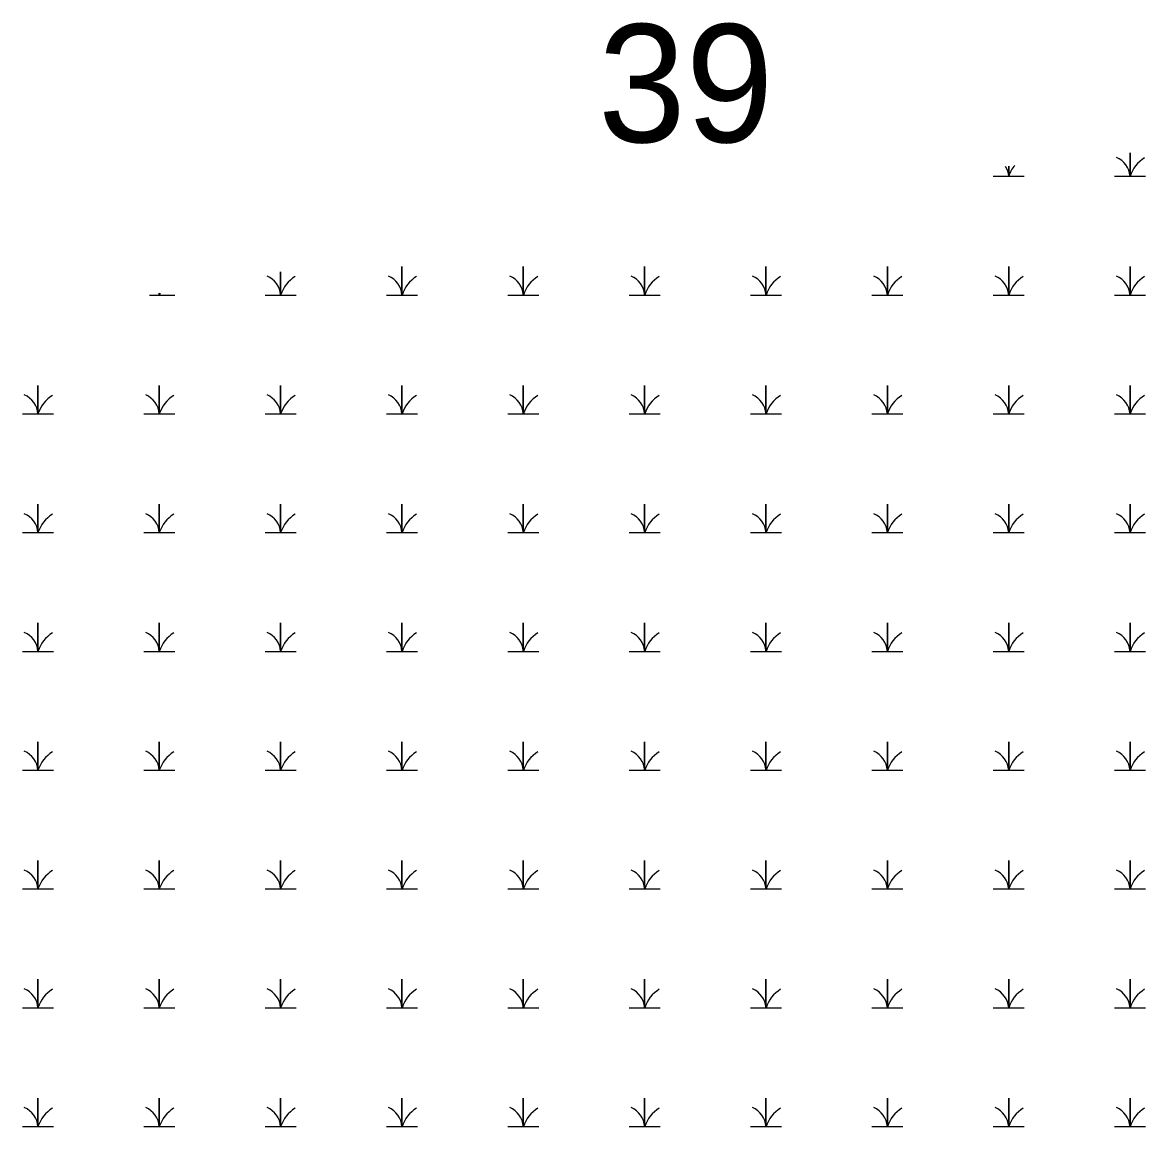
# Model space of a CAD drawing. Extents: x 2072529 to 2268796, y 436423 to 470397.
# Drawn here: x 2104810 to 2105432, y 456349 to 456960 of the extents above; entities that cross this region are included whole.
import ezdxf

# ---------------------------------------------------------------- set-up
doc = ezdxf.new("R2010")
doc.units = 0
doc.layers.add('Default', color=7, linetype='Continuous')
doc.layers.add('Exist Hydro Swamp or Marsh', color=7, linetype='Continuous')

msp = doc.modelspace()

# ---------------------------------------------------------------- linework, layer by layer
at = {"layer": 'Exist Hydro Swamp or Marsh'}
for points in [[(2105415.01, 456875.21), (2105423.61, 456875.21), (2105423.61, 456888.2)], [(2105423.61, 456888.2), (2105423.61, 456875.21), (2105432.22, 456875.21)], [(2105347.76, 456875.21), (2105356.36, 456875.21), (2105356.36, 456880.89)], [(2105356.36, 456880.89), (2105356.36, 456875.21), (2105364.97, 456875.21)], [(2105011.51, 456809.41), (2105020.11, 456809.41), (2105020.11, 456825.19), (2105020.11, 456809.41), (2105028.72, 456809.41)], [(2105078.76, 456809.41), (2105087.36, 456809.41), (2105087.36, 456825.19), (2105087.36, 456809.41), (2105095.97, 456809.41)], [(2105146.01, 456809.41), (2105154.61, 456809.41), (2105154.61, 456825.19), (2105154.61, 456809.41), (2105163.22, 456809.41)], [(2105213.26, 456809.41), (2105221.86, 456809.41), (2105221.86, 456825.19), (2105221.86, 456809.41), (2105230.47, 456809.41)], [(2105280.51, 456809.41), (2105289.11, 456809.41), (2105289.11, 456825.19), (2105289.11, 456809.41), (2105297.72, 456809.41)], [(2105347.76, 456809.41), (2105356.36, 456809.41), (2105356.36, 456825.19), (2105356.36, 456809.41), (2105364.97, 456809.41)], [(2105415.01, 456809.41), (2105423.61, 456809.41), (2105423.61, 456825.19), (2105423.61, 456809.41), (2105432.22, 456809.41)], [(2104944.26, 456809.41), (2104952.86, 456809.41), (2104952.86, 456822.29)], [(2104952.86, 456822.29), (2104952.86, 456809.41), (2104961.47, 456809.41)], [(2104880.14, 456809.41), (2104885.61, 456809.41), (2104885.61, 456810.38)], [(2104885.61, 456810.38), (2104885.61, 456809.41), (2104894.22, 456809.41)], [(2104809.76, 456743.61), (2104818.36, 456743.61), (2104818.36, 456759.39), (2104818.36, 456743.61), (2104826.97, 456743.61)], [(2104877.01, 456743.61), (2104885.61, 456743.61), (2104885.61, 456759.39), (2104885.61, 456743.61), (2104894.22, 456743.61)], [(2104944.26, 456743.61), (2104952.86, 456743.61), (2104952.86, 456759.39), (2104952.86, 456743.61), (2104961.47, 456743.61)], [(2105011.51, 456743.61), (2105020.11, 456743.61), (2105020.11, 456759.39), (2105020.11, 456743.61), (2105028.72, 456743.61)], [(2105078.76, 456743.61), (2105087.36, 456743.61), (2105087.36, 456759.39), (2105087.36, 456743.61), (2105095.97, 456743.61)], [(2105146.01, 456743.61), (2105154.61, 456743.61), (2105154.61, 456759.39), (2105154.61, 456743.61), (2105163.22, 456743.61)], [(2105213.26, 456743.61), (2105221.86, 456743.61), (2105221.86, 456759.39), (2105221.86, 456743.61), (2105230.47, 456743.61)], [(2105280.51, 456743.61), (2105289.11, 456743.61), (2105289.11, 456759.39), (2105289.11, 456743.61), (2105297.72, 456743.61)], [(2105347.76, 456743.61), (2105356.36, 456743.61), (2105356.36, 456759.39), (2105356.36, 456743.61), (2105364.97, 456743.61)], [(2105415.01, 456743.61), (2105423.61, 456743.61), (2105423.61, 456759.39), (2105423.61, 456743.61), (2105432.22, 456743.61)], [(2104809.76, 456677.81), (2104818.36, 456677.81), (2104818.36, 456693.59), (2104818.36, 456677.81), (2104826.97, 456677.81)], [(2104877.01, 456677.81), (2104885.61, 456677.81), (2104885.61, 456693.59), (2104885.61, 456677.81), (2104894.22, 456677.81)], [(2104944.26, 456677.81), (2104952.86, 456677.81), (2104952.86, 456693.59), (2104952.86, 456677.81), (2104961.47, 456677.81)], [(2105011.51, 456677.81), (2105020.11, 456677.81), (2105020.11, 456693.59), (2105020.11, 456677.81), (2105028.72, 456677.81)], [(2105078.76, 456677.81), (2105087.36, 456677.81), (2105087.36, 456693.59), (2105087.36, 456677.81), (2105095.97, 456677.81)], [(2105146.01, 456677.81), (2105154.61, 456677.81), (2105154.61, 456693.59), (2105154.61, 456677.81), (2105163.22, 456677.81)], [(2105213.26, 456677.81), (2105221.86, 456677.81), (2105221.86, 456693.59), (2105221.86, 456677.81), (2105230.47, 456677.81)], [(2105280.51, 456677.81), (2105289.11, 456677.81), (2105289.11, 456693.59), (2105289.11, 456677.81), (2105297.72, 456677.81)], [(2105347.76, 456677.81), (2105356.36, 456677.81), (2105356.36, 456693.59), (2105356.36, 456677.81), (2105364.97, 456677.81)], [(2105415.01, 456677.81), (2105423.61, 456677.81), (2105423.61, 456693.59), (2105423.61, 456677.81), (2105432.22, 456677.81)], [(2104809.76, 456612.01), (2104818.36, 456612.01), (2104818.36, 456627.79), (2104818.36, 456612.01), (2104826.97, 456612.01)], [(2104877.01, 456612.01), (2104885.61, 456612.01), (2104885.61, 456627.79), (2104885.61, 456612.01), (2104894.22, 456612.01)], [(2104944.26, 456612.01), (2104952.86, 456612.01), (2104952.86, 456627.79), (2104952.86, 456612.01), (2104961.47, 456612.01)], [(2105011.51, 456612.01), (2105020.11, 456612.01), (2105020.11, 456627.79), (2105020.11, 456612.01), (2105028.72, 456612.01)], [(2105078.76, 456612.01), (2105087.36, 456612.01), (2105087.36, 456627.79), (2105087.36, 456612.01), (2105095.97, 456612.01)], [(2105146.01, 456612.01), (2105154.61, 456612.01), (2105154.61, 456627.79), (2105154.61, 456612.01), (2105163.22, 456612.01)], [(2105213.26, 456612.01), (2105221.86, 456612.01), (2105221.86, 456627.79), (2105221.86, 456612.01), (2105230.47, 456612.01)], [(2105280.51, 456612.01), (2105289.11, 456612.01), (2105289.11, 456627.79), (2105289.11, 456612.01), (2105297.72, 456612.01)], [(2105347.76, 456612.01), (2105356.36, 456612.01), (2105356.36, 456627.79), (2105356.36, 456612.01), (2105364.97, 456612.01)], [(2105415.01, 456612.01), (2105423.61, 456612.01), (2105423.61, 456627.79), (2105423.61, 456612.01), (2105432.22, 456612.01)], [(2104809.76, 456546.21), (2104818.36, 456546.21), (2104818.36, 456561.99), (2104818.36, 456546.21), (2104826.97, 456546.21)], [(2104877.01, 456546.21), (2104885.61, 456546.21), (2104885.61, 456561.99), (2104885.61, 456546.21), (2104894.22, 456546.21)], [(2104944.26, 456546.21), (2104952.86, 456546.21), (2104952.86, 456561.99), (2104952.86, 456546.21), (2104961.47, 456546.21)], [(2105011.51, 456546.21), (2105020.11, 456546.21), (2105020.11, 456561.99), (2105020.11, 456546.21), (2105028.72, 456546.21)], [(2105078.76, 456546.21), (2105087.36, 456546.21), (2105087.36, 456561.99), (2105087.36, 456546.21), (2105095.97, 456546.21)], [(2105146.01, 456546.21), (2105154.61, 456546.21), (2105154.61, 456561.99), (2105154.61, 456546.21), (2105163.22, 456546.21)], [(2105213.26, 456546.21), (2105221.86, 456546.21), (2105221.86, 456561.99), (2105221.86, 456546.21), (2105230.47, 456546.21)], [(2105280.51, 456546.21), (2105289.11, 456546.21), (2105289.11, 456561.99), (2105289.11, 456546.21), (2105297.72, 456546.21)], [(2105347.76, 456546.21), (2105356.36, 456546.21), (2105356.36, 456561.99), (2105356.36, 456546.21), (2105364.97, 456546.21)], [(2105415.01, 456546.21), (2105423.61, 456546.21), (2105423.61, 456561.99), (2105423.61, 456546.21), (2105432.22, 456546.21)], [(2104809.76, 456480.41), (2104818.36, 456480.41), (2104818.36, 456496.19), (2104818.36, 456480.41), (2104826.97, 456480.41)], [(2104877.01, 456480.41), (2104885.61, 456480.41), (2104885.61, 456496.19), (2104885.61, 456480.41), (2104894.22, 456480.41)], [(2104944.26, 456480.41), (2104952.86, 456480.41), (2104952.86, 456496.19), (2104952.86, 456480.41), (2104961.47, 456480.41)], [(2105011.51, 456480.41), (2105020.11, 456480.41), (2105020.11, 456496.19), (2105020.11, 456480.41), (2105028.72, 456480.41)], [(2105078.76, 456480.41), (2105087.36, 456480.41), (2105087.36, 456496.19), (2105087.36, 456480.41), (2105095.97, 456480.41)], [(2105146.01, 456480.41), (2105154.61, 456480.41), (2105154.61, 456496.19), (2105154.61, 456480.41), (2105163.22, 456480.41)], [(2105213.26, 456480.41), (2105221.86, 456480.41), (2105221.86, 456496.19), (2105221.86, 456480.41), (2105230.47, 456480.41)], [(2105280.51, 456480.41), (2105289.11, 456480.41), (2105289.11, 456496.19), (2105289.11, 456480.41), (2105297.72, 456480.41)], [(2105347.76, 456480.41), (2105356.36, 456480.41), (2105356.36, 456496.19), (2105356.36, 456480.41), (2105364.97, 456480.41)], [(2105415.01, 456480.41), (2105423.61, 456480.41), (2105423.61, 456496.19), (2105423.61, 456480.41), (2105432.22, 456480.41)], [(2104809.76, 456414.61), (2104818.36, 456414.61), (2104818.36, 456430.39), (2104818.36, 456414.61), (2104826.97, 456414.61)], [(2104877.01, 456414.61), (2104885.61, 456414.61), (2104885.61, 456430.39), (2104885.61, 456414.61), (2104894.22, 456414.61)], [(2104944.26, 456414.61), (2104952.86, 456414.61), (2104952.86, 456430.39), (2104952.86, 456414.61), (2104961.47, 456414.61)], [(2105011.51, 456414.61), (2105020.11, 456414.61), (2105020.11, 456430.39), (2105020.11, 456414.61), (2105028.72, 456414.61)], [(2105078.76, 456414.61), (2105087.36, 456414.61), (2105087.36, 456430.39), (2105087.36, 456414.61), (2105095.97, 456414.61)], [(2105146.01, 456414.61), (2105154.61, 456414.61), (2105154.61, 456430.39), (2105154.61, 456414.61), (2105163.22, 456414.61)], [(2105213.26, 456414.61), (2105221.86, 456414.61), (2105221.86, 456430.39), (2105221.86, 456414.61), (2105230.47, 456414.61)], [(2105280.51, 456414.61), (2105289.11, 456414.61), (2105289.11, 456430.39), (2105289.11, 456414.61), (2105297.72, 456414.61)], [(2105347.76, 456414.61), (2105356.36, 456414.61), (2105356.36, 456430.39), (2105356.36, 456414.61), (2105364.97, 456414.61)], [(2105415.01, 456414.61), (2105423.61, 456414.61), (2105423.61, 456430.39), (2105423.61, 456414.61), (2105432.22, 456414.61)], [(2104809.76, 456348.81), (2104818.36, 456348.81), (2104818.36, 456364.59), (2104818.36, 456348.81), (2104826.97, 456348.81)], [(2104877.01, 456348.81), (2104885.61, 456348.81), (2104885.61, 456364.59), (2104885.61, 456348.81), (2104894.22, 456348.81)], [(2104944.26, 456348.81), (2104952.86, 456348.81), (2104952.86, 456364.59), (2104952.86, 456348.81), (2104961.47, 456348.81)], [(2105011.51, 456348.81), (2105020.11, 456348.81), (2105020.11, 456364.59), (2105020.11, 456348.81), (2105028.72, 456348.81)], [(2105078.76, 456348.81), (2105087.36, 456348.81), (2105087.36, 456364.59), (2105087.36, 456348.81), (2105095.97, 456348.81)], [(2105146.01, 456348.81), (2105154.61, 456348.81), (2105154.61, 456364.59), (2105154.61, 456348.81), (2105163.22, 456348.81)], [(2105213.26, 456348.81), (2105221.86, 456348.81), (2105221.86, 456364.59), (2105221.86, 456348.81), (2105230.47, 456348.81)], [(2105280.51, 456348.81), (2105289.11, 456348.81), (2105289.11, 456364.59), (2105289.11, 456348.81), (2105297.72, 456348.81)], [(2105347.76, 456348.81), (2105356.36, 456348.81), (2105356.36, 456364.59), (2105356.36, 456348.81), (2105364.97, 456348.81)], [(2105415.01, 456348.81), (2105423.61, 456348.81), (2105423.61, 456364.59), (2105423.61, 456348.81), (2105432.22, 456348.81)]]:
    msp.add_lwpolyline(points, dxfattribs=at)
for centre, radius, start, end in [((2105344.1, 456874.32), 12.3, 4.14034, 31.24519), ((2105374.61, 456869.15), 19.22, 140.93156, 161.62219), ((2105411.35, 456874.32), 12.3, 4.14034, 67.53497), ((2105441.86, 456869.15), 19.22, 122.12745, 161.62219), ((2104940.6, 456808.52), 12.3, 4.14034, 67.53497), ((2104971.11, 456803.35), 19.22, 122.12745, 161.62219), ((2105007.85, 456808.52), 12.3, 4.14034, 67.53497), ((2105038.36, 456803.35), 19.22, 122.12745, 161.62219), ((2105075.1, 456808.52), 12.3, 4.14034, 67.53497), ((2105105.61, 456803.35), 19.22, 122.12745, 161.62219), ((2105142.35, 456808.52), 12.3, 4.14034, 67.53497), ((2105172.86, 456803.35), 19.22, 122.12745, 161.62219), ((2105209.6, 456808.52), 12.3, 4.14034, 67.53497), ((2105240.11, 456803.35), 19.22, 122.12745, 161.62219), ((2105276.85, 456808.52), 12.3, 4.14034, 67.53497), ((2105307.36, 456803.35), 19.22, 122.12745, 161.62219), ((2105344.1, 456808.52), 12.3, 4.14034, 67.53497), ((2105374.61, 456803.35), 19.22, 122.12745, 161.62219), ((2105411.35, 456808.52), 12.3, 4.14034, 67.53497), ((2105441.86, 456803.35), 19.22, 122.12745, 161.62219), ((2104873.35, 456808.52), 12.3, 4.14034, 8.63872), ((2104903.86, 456803.35), 19.22, 158.3013, 161.62219), ((2104806.1, 456742.72), 12.3, 4.14034, 67.53497), ((2104836.61, 456737.55), 19.22, 122.12745, 161.62219), ((2104873.35, 456742.72), 12.3, 4.14034, 67.53497), ((2104903.86, 456737.55), 19.22, 122.12745, 161.62219), ((2104940.6, 456742.72), 12.3, 4.14034, 67.53497), ((2104971.11, 456737.55), 19.22, 122.12745, 161.62219), ((2105007.85, 456742.72), 12.3, 4.14034, 67.53497), ((2105038.36, 456737.55), 19.22, 122.12745, 161.62219), ((2105075.1, 456742.72), 12.3, 4.14034, 67.53497), ((2105105.61, 456737.55), 19.22, 122.12745, 161.62219), ((2105142.35, 456742.72), 12.3, 4.14034, 67.53497), ((2105172.86, 456737.55), 19.22, 122.12745, 161.62219), ((2105209.6, 456742.72), 12.3, 4.14034, 67.53497), ((2105240.11, 456737.55), 19.22, 122.12745, 161.62219), ((2105276.85, 456742.72), 12.3, 4.14034, 67.53497), ((2105307.36, 456737.55), 19.22, 122.12745, 161.62219), ((2105344.1, 456742.72), 12.3, 4.14034, 67.53497), ((2105374.61, 456737.55), 19.22, 122.12745, 161.62219), ((2105411.35, 456742.72), 12.3, 4.14034, 67.53497), ((2105441.86, 456737.55), 19.22, 122.12745, 161.62219), ((2104806.1, 456676.92), 12.3, 4.14034, 67.53497), ((2104836.61, 456671.75), 19.22, 122.12745, 161.62219), ((2104873.35, 456676.92), 12.3, 4.14034, 67.53497), ((2104903.86, 456671.75), 19.22, 122.12745, 161.62219), ((2104940.6, 456676.92), 12.3, 4.14034, 67.53497), ((2104971.11, 456671.75), 19.22, 122.12745, 161.62219), ((2105007.85, 456676.92), 12.3, 4.14034, 67.53497), ((2105038.36, 456671.75), 19.22, 122.12745, 161.62219), ((2105075.1, 456676.92), 12.3, 4.14034, 67.53497), ((2105105.61, 456671.75), 19.22, 122.12745, 161.62219), ((2105142.35, 456676.92), 12.3, 4.14034, 67.53497), ((2105172.86, 456671.75), 19.22, 122.12745, 161.62219), ((2105209.6, 456676.92), 12.3, 4.14034, 67.53497), ((2105240.11, 456671.75), 19.22, 122.12745, 161.62219), ((2105276.85, 456676.92), 12.3, 4.14034, 67.53497), ((2105307.36, 456671.75), 19.22, 122.12745, 161.62219), ((2105344.1, 456676.92), 12.3, 4.14034, 67.53497), ((2105374.61, 456671.75), 19.22, 122.12745, 161.62219), ((2105411.35, 456676.92), 12.3, 4.14034, 67.53497), ((2105441.86, 456671.75), 19.22, 122.12745, 161.62219), ((2104806.1, 456611.12), 12.3, 4.14034, 67.53497), ((2104836.61, 456605.95), 19.22, 122.12745, 161.62219), ((2104873.35, 456611.12), 12.3, 4.14034, 67.53497), ((2104903.86, 456605.95), 19.22, 122.12745, 161.62219), ((2104940.6, 456611.12), 12.3, 4.14034, 67.53497), ((2104971.11, 456605.95), 19.22, 122.12745, 161.62219), ((2105007.85, 456611.12), 12.3, 4.14034, 67.53497), ((2105038.36, 456605.95), 19.22, 122.12745, 161.62219), ((2105075.1, 456611.12), 12.3, 4.14034, 67.53497), ((2105105.61, 456605.95), 19.22, 122.12745, 161.62219), ((2105142.35, 456611.12), 12.3, 4.14034, 67.53497), ((2105172.86, 456605.95), 19.22, 122.12745, 161.62219), ((2105209.6, 456611.12), 12.3, 4.14034, 67.53497), ((2105240.11, 456605.95), 19.22, 122.12745, 161.62219), ((2105276.85, 456611.12), 12.3, 4.14034, 67.53497), ((2105307.36, 456605.95), 19.22, 122.12745, 161.62219), ((2105344.1, 456611.12), 12.3, 4.14034, 67.53497), ((2105374.61, 456605.95), 19.22, 122.12745, 161.62219), ((2105411.35, 456611.12), 12.3, 4.14034, 67.53497), ((2105441.86, 456605.95), 19.22, 122.12745, 161.62219), ((2104806.1, 456545.32), 12.3, 4.14034, 67.53497), ((2104836.61, 456540.15), 19.22, 122.12745, 161.62219), ((2104873.35, 456545.32), 12.3, 4.14034, 67.53497), ((2104903.86, 456540.15), 19.22, 122.12745, 161.62219), ((2104940.6, 456545.32), 12.3, 4.14034, 67.53497), ((2104971.11, 456540.15), 19.22, 122.12745, 161.62219), ((2105007.85, 456545.32), 12.3, 4.14034, 67.53497), ((2105038.36, 456540.15), 19.22, 122.12745, 161.62219), ((2105075.1, 456545.32), 12.3, 4.14034, 67.53497), ((2105105.61, 456540.15), 19.22, 122.12745, 161.62219), ((2105142.35, 456545.32), 12.3, 4.14034, 67.53497), ((2105172.86, 456540.15), 19.22, 122.12745, 161.62219), ((2105209.6, 456545.32), 12.3, 4.14034, 67.53497), ((2105240.11, 456540.15), 19.22, 122.12745, 161.62219), ((2105276.85, 456545.32), 12.3, 4.14034, 67.53497), ((2105307.36, 456540.15), 19.22, 122.12745, 161.62219), ((2105344.1, 456545.32), 12.3, 4.14034, 67.53497), ((2105374.61, 456540.15), 19.22, 122.12745, 161.62219), ((2105411.35, 456545.32), 12.3, 4.14034, 67.53497), ((2105441.86, 456540.15), 19.22, 122.12745, 161.62219), ((2104806.1, 456479.52), 12.3, 4.14034, 67.53497), ((2104836.61, 456474.35), 19.22, 122.12745, 161.62219), ((2104873.35, 456479.52), 12.3, 4.14034, 67.53497), ((2104903.86, 456474.35), 19.22, 122.12745, 161.62219), ((2104940.6, 456479.52), 12.3, 4.14034, 67.53497), ((2104971.11, 456474.35), 19.22, 122.12745, 161.62219), ((2105007.85, 456479.52), 12.3, 4.14034, 67.53497), ((2105038.36, 456474.35), 19.22, 122.12745, 161.62219), ((2105075.1, 456479.52), 12.3, 4.14034, 67.53497), ((2105105.61, 456474.35), 19.22, 122.12745, 161.62219), ((2105142.35, 456479.52), 12.3, 4.14034, 67.53497), ((2105172.86, 456474.35), 19.22, 122.12745, 161.62219), ((2105209.6, 456479.52), 12.3, 4.14034, 67.53497), ((2105240.11, 456474.35), 19.22, 122.12745, 161.62219), ((2105276.85, 456479.52), 12.3, 4.14034, 67.53497), ((2105307.36, 456474.35), 19.22, 122.12745, 161.62219), ((2105344.1, 456479.52), 12.3, 4.14034, 67.53497), ((2105374.61, 456474.35), 19.22, 122.12745, 161.62219), ((2105411.35, 456479.52), 12.3, 4.14034, 67.53497), ((2105441.86, 456474.35), 19.22, 122.12745, 161.62219), ((2104806.1, 456413.72), 12.3, 4.14034, 67.53497), ((2104836.61, 456408.55), 19.22, 122.12745, 161.62219), ((2104873.35, 456413.72), 12.3, 4.14034, 67.53497), ((2104903.86, 456408.55), 19.22, 122.12745, 161.62219), ((2104940.6, 456413.72), 12.3, 4.14034, 67.53497), ((2104971.11, 456408.55), 19.22, 122.12745, 161.62219), ((2105007.85, 456413.72), 12.3, 4.14034, 67.53497), ((2105038.36, 456408.55), 19.22, 122.12745, 161.62219), ((2105075.1, 456413.72), 12.3, 4.14034, 67.53497), ((2105105.61, 456408.55), 19.22, 122.12745, 161.62219), ((2105142.35, 456413.72), 12.3, 4.14034, 67.53497), ((2105172.86, 456408.55), 19.22, 122.12745, 161.62219), ((2105209.6, 456413.72), 12.3, 4.14034, 67.53497), ((2105240.11, 456408.55), 19.22, 122.12745, 161.62219), ((2105276.85, 456413.72), 12.3, 4.14034, 67.53497), ((2105307.36, 456408.55), 19.22, 122.12745, 161.62219), ((2105344.1, 456413.72), 12.3, 4.14034, 67.53497), ((2105374.61, 456408.55), 19.22, 122.12745, 161.62219), ((2105411.35, 456413.72), 12.3, 4.14034, 67.53497), ((2105441.86, 456408.55), 19.22, 122.12745, 161.62219), ((2104806.1, 456347.92), 12.3, 4.14034, 67.53497), ((2104836.61, 456342.75), 19.22, 122.12745, 161.62219), ((2104873.35, 456347.92), 12.3, 4.14034, 67.53497), ((2104903.86, 456342.75), 19.22, 122.12745, 161.62219), ((2104940.6, 456347.92), 12.3, 4.14034, 67.53497), ((2104971.11, 456342.75), 19.22, 122.12745, 161.62219), ((2105007.85, 456347.92), 12.3, 4.14034, 67.53497), ((2105038.36, 456342.75), 19.22, 122.12745, 161.62219), ((2105075.1, 456347.92), 12.3, 4.14034, 67.53497), ((2105105.61, 456342.75), 19.22, 122.12745, 161.62219), ((2105142.35, 456347.92), 12.3, 4.14034, 67.53497), ((2105172.86, 456342.75), 19.22, 122.12745, 161.62219), ((2105209.6, 456347.92), 12.3, 4.14034, 67.53497), ((2105240.11, 456342.75), 19.22, 122.12745, 161.62219), ((2105276.85, 456347.92), 12.3, 4.14034, 67.53497), ((2105307.36, 456342.75), 19.22, 122.12745, 161.62219), ((2105344.1, 456347.92), 12.3, 4.14034, 67.53497), ((2105374.61, 456342.75), 19.22, 122.12745, 161.62219), ((2105411.35, 456347.92), 12.3, 4.14034, 67.53497), ((2105441.86, 456342.75), 19.22, 122.12745, 161.62219)]:
    msp.add_arc(centre, radius, start, end, dxfattribs=at)

# ---------------------------------------------------------------- texts
at = {"layer": 'Default'}
msp.add_text('39', height=65.34, dxfattribs=at).set_placement((2105128.8, 456894.09))

doc.saveas('drawing.dxf')
